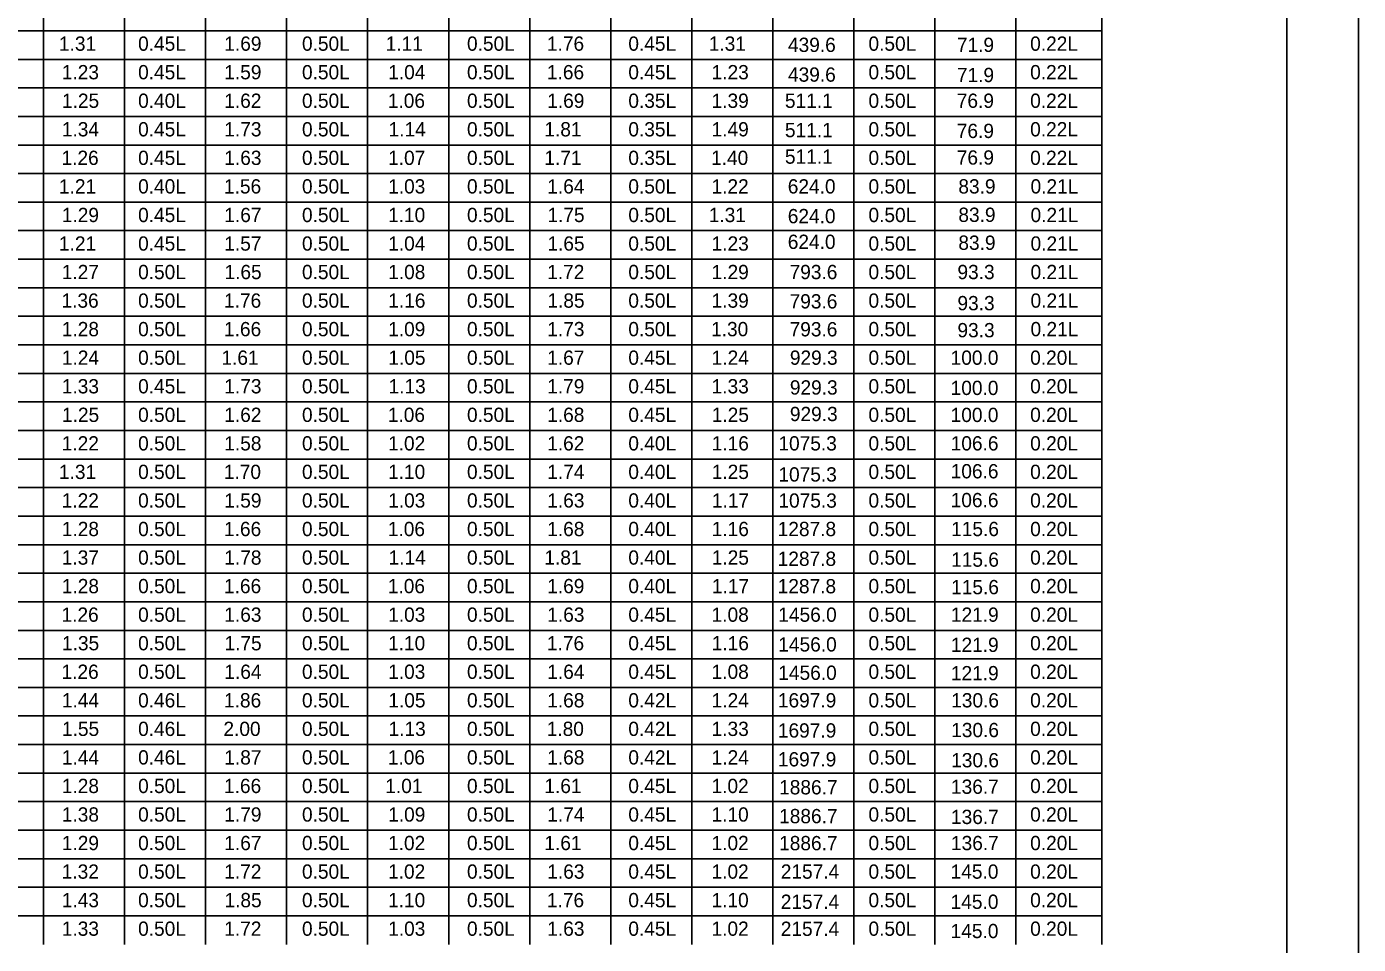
# Model space of a CAD drawing. Extents: x -5022 to -159, y 1126 to 7226.
# Drawn here: x -3278.9 to -2999.1, y 6091.5 to 6284.4 of the extents above; entities that cross this region are included whole.
import ezdxf

# ---------------------------------------------------------------- set-up
doc = ezdxf.new("R2010")
doc.units = 0
for name, color, linetype in [('2', 7, 'Continuous'), ('3', 7, 'Continuous'), ('PLT-BNDY', 7, 'Continuous')]:
    doc.layers.add(name, color=color, linetype=linetype)

msp = doc.modelspace()

# ---------------------------------------------------------------- linework, layer by layer
at = {"layer": '2'}
msp.add_line((-3014.13, 6456.81), (-3014.13, 5892.81), dxfattribs=at)
at = {"layer": '3'}
for p, q in [((-3053.03, 6442.31), (-3053.03, 6091.5)), ((-3224.26, 6424.32), (-3224.26, 6091.5)), ((-3156.17, 6424.32), (-3156.17, 6091.5)), ((-3122.13, 6424.32), (-3122.13, 6091.5)), ((-3275.32, 6415.11), (-3275.32, 6091.5)), ((-3258.29, 6415.11), (-3258.29, 6091.5)), ((-3241.28, 6415.11), (-3241.28, 6091.5)), ((-3207.23, 6415.11), (-3207.23, 6091.5)), ((-3190.21, 6415.11), (-3190.21, 6091.5)), ((-3173.19, 6415.11), (-3173.19, 6091.5)), ((-3139.15, 6415.11), (-3139.15, 6091.5)), ((-3105.11, 6415.11), (-3105.11, 6091.5)), ((-3088.09, 6415.11), (-3088.09, 6091.5)), ((-3071.07, 6415.11), (-3071.07, 6091.5)), ((-3747.78, 6283.5), (-3053.03, 6283.5)), ((-3747.78, 6277.5), (-3053.03, 6277.5)), ((-3767.78, 6271.5), (-3053.03, 6271.5)), ((-3747.78, 6265.5), (-3053.03, 6265.5)), ((-3747.78, 6259.5), (-3053.03, 6259.5)), ((-3767.78, 6253.5), (-3053.03, 6253.5)), ((-3747.78, 6247.5), (-3053.03, 6247.5)), ((-3747.78, 6241.5), (-3053.03, 6241.5)), ((-3767.78, 6235.5), (-3053.03, 6235.5)), ((-3747.78, 6229.5), (-3053.03, 6229.5)), ((-3747.78, 6223.5), (-3053.03, 6223.5)), ((-3767.78, 6217.5), (-3053.03, 6217.5)), ((-3747.78, 6211.5), (-3053.03, 6211.5)), ((-3747.78, 6205.5), (-3053.03, 6205.5)), ((-3767.78, 6199.5), (-3053.03, 6199.5)), ((-3747.78, 6193.5), (-3053.03, 6193.5)), ((-3747.78, 6187.5), (-3053.03, 6187.5)), ((-3767.78, 6181.5), (-3053.03, 6181.5)), ((-3747.78, 6175.5), (-3053.03, 6175.5)), ((-3747.78, 6169.5), (-3053.03, 6169.5)), ((-3767.78, 6163.5), (-3053.03, 6163.5)), ((-3747.78, 6157.5), (-3053.03, 6157.5)), ((-3747.78, 6151.5), (-3053.03, 6151.5)), ((-3767.78, 6145.5), (-3053.03, 6145.5)), ((-3747.78, 6139.5), (-3053.03, 6139.5)), ((-3747.78, 6133.5), (-3053.03, 6133.5)), ((-3767.78, 6127.49), (-3053.03, 6127.5)), ((-3747.78, 6121.49), (-3053.03, 6121.5)), ((-3747.78, 6115.49), (-3053.03, 6115.5)), ((-3767.78, 6109.49), (-3053.03, 6109.5)), ((-3747.78, 6103.5), (-3053.03, 6103.5)), ((-3747.78, 6097.5), (-3053.03, 6097.5))]:
    msp.add_line(p, q, dxfattribs=at)
at = {"layer": 'PLT-BNDY'}
msp.add_lwpolyline([(-3840.13, 6471.81), (-2999.13, 6471.81), (-2999.13, 5877.81), (-3840.13, 5877.81)], close=True, dxfattribs=at)

# ---------------------------------------------------------------- texts
at = {"layer": '2'}
for s, p in [('1.31', (-3272.07, 6279.31)), ('0.45L', (-3255.44, 6279.31)), ('1.69', (-3237.34, 6279.31)), ('0.50L', (-3221.02, 6279.31)), ('1.11', (-3203.44, 6279.31)), ('0.50L', (-3186.36, 6279.31)), ('1.76', (-3169.57, 6279.31)), ('0.45L', (-3152.47, 6279.31)), ('1.31', (-3135.58, 6279.31)), ('439.6', (-3118.94, 6279.06)), ('0.50L', (-3102.03, 6279.31)), ('71.9', (-3083.46, 6279.06)), ('0.22L', (-3068.07, 6279.31)), ('1.23', (-3271.47, 6273.31)), ('0.45L', (-3255.44, 6273.31)), ('1.59', (-3237.34, 6273.31)), ('0.50L', (-3221.02, 6273.31)), ('1.04', (-3202.91, 6273.31)), ('0.50L', (-3186.36, 6273.31)), ('1.66', (-3169.57, 6273.31)), ('0.45L', (-3152.47, 6273.31)), ('1.23', (-3134.98, 6273.31)), ('439.6', (-3118.94, 6272.81)), ('0.50L', (-3102.03, 6273.31)), ('71.9', (-3083.46, 6272.72)), ('0.22L', (-3068.07, 6273.31)), ('1.25', (-3271.43, 6267.31)), ('0.40L', (-3255.44, 6267.31)), ('1.62', (-3237.35, 6267.31)), ('0.50L', (-3221.02, 6267.31)), ('1.06', (-3202.99, 6267.31)), ('0.50L', (-3186.36, 6267.31)), ('1.69', (-3169.51, 6267.31)), ('0.35L', (-3152.47, 6267.31)), ('1.39', (-3134.98, 6267.31)), ('511.1', (-3119.58, 6267.31)), ('0.50L', (-3102.03, 6267.31)), ('76.9', (-3083.48, 6267.31)), ('0.22L', (-3068.07, 6267.31)), ('1.34', (-3271.46, 6261.31)), ('0.45L', (-3255.44, 6261.31)), ('1.73', (-3237.34, 6261.31)), ('0.50L', (-3221.02, 6261.31)), ('1.14', (-3202.83, 6261.31)), ('0.50L', (-3186.36, 6261.31)), ('1.81', (-3170.11, 6261.31)), ('0.35L', (-3152.47, 6261.31)), ('1.49', (-3134.98, 6261.31)), ('511.1', (-3119.58, 6261.15)), ('0.50L', (-3102.03, 6261.31)), ('76.9', (-3083.48, 6260.97)), ('0.22L', (-3068.07, 6261.31)), ('1.26', (-3271.53, 6255.31)), ('0.45L', (-3255.44, 6255.31)), ('1.63', (-3237.34, 6255.31)), ('0.50L', (-3221.02, 6255.31)), ('1.07', (-3202.93, 6255.31)), ('0.50L', (-3186.36, 6255.31)), ('1.71', (-3170.11, 6255.31)), ('0.35L', (-3152.47, 6255.31)), ('1.40', (-3135.09, 6255.31)), ('511.1', (-3119.58, 6255.57)), ('0.50L', (-3102.03, 6255.31)), ('76.9', (-3083.48, 6255.38)), ('0.22L', (-3068.07, 6255.31)), ('1.21', (-3272.07, 6249.31)), ('0.40L', (-3255.44, 6249.31)), ('1.56', (-3237.4, 6249.31)), ('0.50L', (-3221.02, 6249.31)), ('1.03', (-3202.92, 6249.31)), ('0.50L', (-3186.36, 6249.31)), ('1.64', (-3169.5, 6249.31)), ('0.50L', (-3152.47, 6249.31)), ('1.22', (-3135, 6249.31)), ('624.0', (-3118.98, 6249.31)), ('0.50L', (-3102.03, 6249.31)), ('83.9', (-3083.15, 6249.31)), ('0.21L', (-3067.99, 6249.31)), ('1.29', (-3271.47, 6243.3)), ('0.45L', (-3255.44, 6243.3)), ('1.67', (-3237.34, 6243.3)), ('0.50L', (-3221.02, 6243.3)), ('1.10', (-3202.94, 6243.3)), ('0.50L', (-3186.36, 6243.3)), ('0.50L', (-3152.47, 6243.3)), ('1.31', (-3135.58, 6243.3)), ('0.50L', (-3102.03, 6243.3)), ('83.9', (-3083.15, 6243.34)), ('0.21L', (-3067.99, 6243.3)), ('1.75', (-3169.47, 6243.3)), ('624.0', (-3118.98, 6243.06)), ('1.21', (-3272.07, 6237.3)), ('0.45L', (-3255.44, 6237.3)), ('1.57', (-3237.34, 6237.3)), ('0.50L', (-3221.02, 6237.3)), ('1.04', (-3202.91, 6237.3)), ('0.50L', (-3186.36, 6237.3)), ('1.65', (-3169.47, 6237.3)), ('0.50L', (-3152.47, 6237.3)), ('1.23', (-3134.98, 6237.3)), ('624.0', (-3118.98, 6237.66)), ('0.50L', (-3102.03, 6237.3)), ('83.9', (-3083.15, 6237.47)), ('0.21L', (-3067.99, 6237.3)), ('1.27', (-3271.48, 6231.31)), ('0.50L', (-3255.44, 6231.31)), ('1.65', (-3237.3, 6231.31)), ('0.50L', (-3221.02, 6231.31)), ('1.08', (-3202.92, 6231.31)), ('0.50L', (-3186.36, 6231.31)), ('1.72', (-3169.52, 6231.31)), ('0.50L', (-3152.47, 6231.31)), ('1.29', (-3134.98, 6231.31)), ('793.6', (-3118.6, 6231.31)), ('0.50L', (-3102.03, 6231.31)), ('93.3', (-3083.34, 6231.31)), ('0.21L', (-3067.99, 6231.31)), ('1.36', (-3271.53, 6225.31)), ('0.50L', (-3255.44, 6225.31)), ('1.76', (-3237.4, 6225.31)), ('0.50L', (-3221.02, 6225.31)), ('1.16', (-3202.9, 6225.31)), ('0.50L', (-3186.36, 6225.31)), ('1.85', (-3169.47, 6225.31)), ('0.50L', (-3152.47, 6225.31)), ('1.39', (-3134.98, 6225.31)), ('793.6', (-3118.6, 6225.15)), ('0.50L', (-3102.03, 6225.31)), ('93.3', (-3083.34, 6224.77)), ('0.21L', (-3067.99, 6225.31)), ('1.28', (-3271.47, 6219.31)), ('0.50L', (-3255.44, 6219.31)), ('1.66', (-3237.4, 6219.31)), ('0.50L', (-3221.02, 6219.31)), ('1.09', (-3202.92, 6219.31)), ('0.50L', (-3186.36, 6219.31)), ('1.73', (-3169.5, 6219.31)), ('0.50L', (-3152.47, 6219.31)), ('1.30', (-3135.09, 6219.31)), ('793.6', (-3118.6, 6219.28)), ('0.50L', (-3102.03, 6219.31)), ('93.3', (-3083.34, 6219.09)), ('0.21L', (-3067.99, 6219.31)), ('1.24', (-3271.46, 6213.31)), ('0.50L', (-3255.44, 6213.31)), ('1.61', (-3237.94, 6213.31)), ('0.50L', (-3221.02, 6213.31)), ('1.05', (-3202.88, 6213.31)), ('0.50L', (-3186.36, 6213.31)), ('1.67', (-3169.51, 6213.31)), ('0.45L', (-3152.47, 6213.31)), ('1.24', (-3134.97, 6213.31)), ('929.3', (-3118.54, 6213.31)), ('0.50L', (-3102.03, 6213.31)), ('100.0', (-3084.77, 6213.31)), ('0.20L', (-3068.07, 6213.31)), ('1.33', (-3271.47, 6207.3)), ('0.45L', (-3255.44, 6207.3)), ('1.73', (-3237.34, 6207.3)), ('0.50L', (-3221.02, 6207.3)), ('1.13', (-3202.84, 6207.3)), ('0.50L', (-3186.36, 6207.3)), ('1.79', (-3169.51, 6207.3)), ('0.45L', (-3152.47, 6207.3)), ('1.33', (-3134.98, 6207.3)), ('929.3', (-3118.54, 6207.05)), ('0.50L', (-3102.03, 6207.3)), ('100.0', (-3084.77, 6206.96)), ('0.20L', (-3068.07, 6207.3)), ('1.25', (-3271.43, 6201.3)), ('0.50L', (-3255.44, 6201.3)), ('1.62', (-3237.35, 6201.3)), ('0.50L', (-3221.02, 6201.3)), ('1.06', (-3202.99, 6201.3)), ('0.50L', (-3186.36, 6201.3)), ('1.68', (-3169.51, 6201.3)), ('0.45L', (-3152.47, 6201.3)), ('1.25', (-3134.95, 6201.3)), ('929.3', (-3118.54, 6201.47)), ('0.50L', (-3102.03, 6201.3)), ('0.20L', (-3068.07, 6201.3)), ('100.0', (-3084.77, 6201.28)), ('1.22', (-3271.49, 6195.3)), ('0.50L', (-3255.44, 6195.3)), ('1.58', (-3237.34, 6195.3)), ('0.50L', (-3221.02, 6195.3)), ('1.02', (-3202.94, 6195.3)), ('0.50L', (-3186.36, 6195.3)), ('1.62', (-3169.52, 6195.3)), ('0.40L', (-3152.47, 6195.3)), ('1.16', (-3134.96, 6195.3)), ('1075.3', (-3120.95, 6195.3)), ('0.50L', (-3102.03, 6195.3)), ('106.6', (-3084.76, 6195.3)), ('0.20L', (-3068.07, 6195.3)), ('1.31', (-3272.07, 6189.31)), ('0.50L', (-3255.44, 6189.31)), ('1.70', (-3237.44, 6189.31)), ('0.50L', (-3221.02, 6189.31)), ('1.10', (-3202.94, 6189.31)), ('0.50L', (-3186.36, 6189.31)), ('1.74', (-3169.5, 6189.31)), ('0.40L', (-3152.47, 6189.31)), ('1.25', (-3134.95, 6189.31)), ('1075.3', (-3120.95, 6188.77)), ('0.50L', (-3102.03, 6189.31)), ('106.6', (-3084.76, 6189.44)), ('0.20L', (-3068.07, 6189.31)), ('1.22', (-3271.49, 6183.3)), ('0.50L', (-3255.44, 6183.3)), ('1.59', (-3237.34, 6183.3)), ('0.50L', (-3221.02, 6183.3)), ('1.03', (-3202.92, 6183.3)), ('0.50L', (-3186.36, 6183.3)), ('1.63', (-3169.5, 6183.3)), ('0.40L', (-3152.47, 6183.3)), ('1.17', (-3134.91, 6183.3)), ('1075.3', (-3120.95, 6183.28)), ('0.50L', (-3102.03, 6183.3)), ('106.6', (-3084.76, 6183.38)), ('0.20L', (-3068.07, 6183.3)), ('1.28', (-3271.47, 6177.3)), ('0.50L', (-3255.44, 6177.3)), ('1.66', (-3237.4, 6177.3)), ('0.50L', (-3221.02, 6177.3)), ('1.06', (-3202.99, 6177.3)), ('0.50L', (-3186.36, 6177.3)), ('1.68', (-3169.51, 6177.3)), ('0.40L', (-3152.47, 6177.3)), ('1.16', (-3134.96, 6177.3)), ('1287.8', (-3121.1, 6177.3)), ('0.50L', (-3102.03, 6177.3)), ('115.6', (-3084.67, 6177.3)), ('0.20L', (-3068.07, 6177.3)), ('1.37', (-3271.48, 6171.3)), ('0.50L', (-3255.44, 6171.3)), ('1.78', (-3237.34, 6171.3)), ('0.50L', (-3221.02, 6171.3)), ('1.14', (-3202.83, 6171.3)), ('0.50L', (-3186.36, 6171.3)), ('1.81', (-3170.11, 6171.3)), ('0.40L', (-3152.47, 6171.3)), ('1.25', (-3134.95, 6171.3)), ('1287.8', (-3121.1, 6171.05)), ('0.50L', (-3102.03, 6171.3)), ('115.6', (-3084.67, 6170.87)), ('0.20L', (-3068.07, 6171.3)), ('1.28', (-3271.47, 6165.3)), ('0.50L', (-3255.44, 6165.3)), ('1.66', (-3237.4, 6165.3)), ('0.50L', (-3221.02, 6165.3)), ('1.06', (-3202.99, 6165.3)), ('0.50L', (-3186.36, 6165.3)), ('1.69', (-3169.51, 6165.3)), ('0.40L', (-3152.47, 6165.3)), ('1.17', (-3134.91, 6165.3)), ('1287.8', (-3121.1, 6165.28)), ('0.50L', (-3102.03, 6165.3)), ('115.6', (-3084.67, 6165.09)), ('0.20L', (-3068.07, 6165.3)), ('1.26', (-3271.53, 6159.3)), ('0.50L', (-3255.44, 6159.3)), ('1.63', (-3237.34, 6159.3)), ('0.50L', (-3221.02, 6159.3)), ('1.03', (-3202.92, 6159.3)), ('0.50L', (-3186.36, 6159.3)), ('1.63', (-3169.5, 6159.3)), ('0.45L', (-3152.47, 6159.3)), ('1.08', (-3134.98, 6159.3)), ('1456.0', (-3120.97, 6159.3)), ('0.50L', (-3102.03, 6159.3)), ('121.9', (-3084.72, 6159.3)), ('0.20L', (-3068.07, 6159.3)), ('1.35', (-3271.43, 6153.3)), ('0.50L', (-3255.44, 6153.3)), ('1.75', (-3237.3, 6153.3)), ('0.50L', (-3221.02, 6153.3)), ('1.10', (-3202.94, 6153.3)), ('0.50L', (-3186.36, 6153.3)), ('1.76', (-3169.57, 6153.3)), ('0.45L', (-3152.47, 6153.3)), ('1.16', (-3134.96, 6153.3)), ('1456.0', (-3120.97, 6153.05)), ('0.50L', (-3102.03, 6153.3)), ('121.9', (-3084.72, 6152.96)), ('0.20L', (-3068.07, 6153.3)), ('1.26', (-3271.53, 6147.3)), ('0.50L', (-3255.44, 6147.3)), ('1.64', (-3237.33, 6147.3)), ('0.50L', (-3221.02, 6147.3)), ('1.03', (-3202.92, 6147.3)), ('0.50L', (-3186.36, 6147.3)), ('1.64', (-3169.5, 6147.3)), ('0.45L', (-3152.47, 6147.3)), ('1.08', (-3134.98, 6147.3)), ('1456.0', (-3120.97, 6147.09)), ('0.50L', (-3102.03, 6147.3)), ('121.9', (-3084.72, 6147)), ('0.20L', (-3068.07, 6147.3)), ('1.44', (-3271.46, 6141.3)), ('0.46L', (-3255.44, 6141.3)), ('1.86', (-3237.4, 6141.3)), ('0.50L', (-3221.02, 6141.3)), ('1.05', (-3202.88, 6141.3)), ('0.50L', (-3186.36, 6141.3)), ('1.68', (-3169.51, 6141.3)), ('0.42L', (-3152.47, 6141.3)), ('1.24', (-3134.97, 6141.3)), ('1697.9', (-3121.06, 6141.3)), ('0.50L', (-3102.03, 6141.3)), ('130.6', (-3084.66, 6141.3)), ('0.20L', (-3068.07, 6141.3)), ('1.55', (-3271.43, 6135.3)), ('0.46L', (-3255.44, 6135.3)), ('2.00', (-3237.52, 6135.3)), ('0.50L', (-3221.02, 6135.3)), ('1.13', (-3202.84, 6135.3)), ('0.50L', (-3186.36, 6135.3)), ('1.80', (-3169.61, 6135.3)), ('0.42L', (-3152.47, 6135.3)), ('1.33', (-3134.98, 6135.3)), ('1697.9', (-3121.06, 6134.96)), ('0.50L', (-3102.03, 6135.3)), ('130.6', (-3084.66, 6135.05)), ('0.20L', (-3068.07, 6135.3)), ('1.44', (-3271.46, 6129.3)), ('0.46L', (-3255.44, 6129.3)), ('1.87', (-3237.34, 6129.3)), ('0.50L', (-3221.02, 6129.3)), ('1.06', (-3202.99, 6129.3)), ('0.50L', (-3186.36, 6129.3)), ('1.68', (-3169.51, 6129.3)), ('0.42L', (-3152.47, 6129.3)), ('1.24', (-3134.97, 6129.3)), ('1697.9', (-3121.06, 6128.9)), ('0.50L', (-3102.03, 6129.3)), ('130.6', (-3084.66, 6128.71)), ('0.20L', (-3068.07, 6129.3)), ('1.28', (-3271.47, 6123.3)), ('0.50L', (-3255.44, 6123.3)), ('1.66', (-3237.4, 6123.3)), ('0.50L', (-3221.02, 6123.3)), ('1.01', (-3203.52, 6123.3)), ('0.50L', (-3186.36, 6123.3)), ('1.61', (-3170.11, 6123.3)), ('0.45L', (-3152.47, 6123.3)), ('1.02', (-3135, 6123.3)), ('1886.7', (-3120.8, 6123.02)), ('0.50L', (-3102.03, 6123.3)), ('136.7', (-3084.7, 6123.14)), ('0.20L', (-3068.07, 6123.3)), ('1.38', (-3271.47, 6117.3)), ('0.50L', (-3255.44, 6117.3)), ('1.79', (-3237.34, 6117.3)), ('0.50L', (-3221.02, 6117.3)), ('1.09', (-3202.92, 6117.3)), ('0.50L', (-3186.36, 6117.3)), ('1.74', (-3169.5, 6117.3)), ('0.45L', (-3152.47, 6117.3)), ('1.10', (-3135, 6117.3)), ('1886.7', (-3120.8, 6116.96)), ('0.50L', (-3102.03, 6117.3)), ('136.7', (-3084.7, 6116.79)), ('0.20L', (-3068.07, 6117.3)), ('1.29', (-3271.47, 6111.3)), ('0.50L', (-3255.44, 6111.3)), ('1.67', (-3237.34, 6111.3)), ('0.50L', (-3221.02, 6111.3)), ('1.02', (-3202.94, 6111.3)), ('0.50L', (-3186.36, 6111.3)), ('1.61', (-3170.11, 6111.3)), ('0.45L', (-3152.47, 6111.3)), ('1.02', (-3135, 6111.3)), ('1886.7', (-3120.8, 6111.28)), ('0.50L', (-3102.03, 6111.3)), ('136.7', (-3084.7, 6111.3)), ('0.20L', (-3068.07, 6111.3)), ('1.32', (-3271.49, 6105.3)), ('0.50L', (-3255.44, 6105.3)), ('1.72', (-3237.35, 6105.3)), ('0.50L', (-3221.02, 6105.3)), ('1.02', (-3202.94, 6105.3)), ('0.50L', (-3186.36, 6105.3)), ('1.63', (-3169.5, 6105.3)), ('0.45L', (-3152.47, 6105.3)), ('1.02', (-3135, 6105.3)), ('2157.4', (-3120.45, 6105.3)), ('0.50L', (-3102.03, 6105.3)), ('145.0', (-3084.77, 6105.3)), ('0.20L', (-3068.07, 6105.3)), ('1.43', (-3271.47, 6099.3)), ('0.50L', (-3255.44, 6099.3)), ('1.85', (-3237.3, 6099.3)), ('0.50L', (-3221.02, 6099.3)), ('1.10', (-3202.94, 6099.3)), ('0.50L', (-3186.36, 6099.3)), ('1.76', (-3169.57, 6099.3)), ('0.45L', (-3152.47, 6099.3)), ('1.10', (-3135, 6099.3)), ('2157.4', (-3120.45, 6098.96)), ('0.50L', (-3102.03, 6099.3)), ('145.0', (-3084.77, 6098.96)), ('0.20L', (-3068.07, 6099.3)), ('1.33', (-3271.47, 6093.3)), ('0.50L', (-3255.44, 6093.3)), ('1.72', (-3237.35, 6093.3)), ('0.50L', (-3221.02, 6093.3)), ('1.03', (-3202.92, 6093.3)), ('0.50L', (-3186.36, 6093.3)), ('1.63', (-3169.5, 6093.3)), ('0.45L', (-3152.47, 6093.3)), ('1.02', (-3135, 6093.3)), ('2157.4', (-3120.45, 6093.28)), ('0.50L', (-3102.03, 6093.3)), ('145.0', (-3084.77, 6092.81)), ('0.20L', (-3068.07, 6093.3))]:
    msp.add_text(s, height=3, dxfattribs=at).set_placement(p)

doc.saveas('drawing.dxf')
